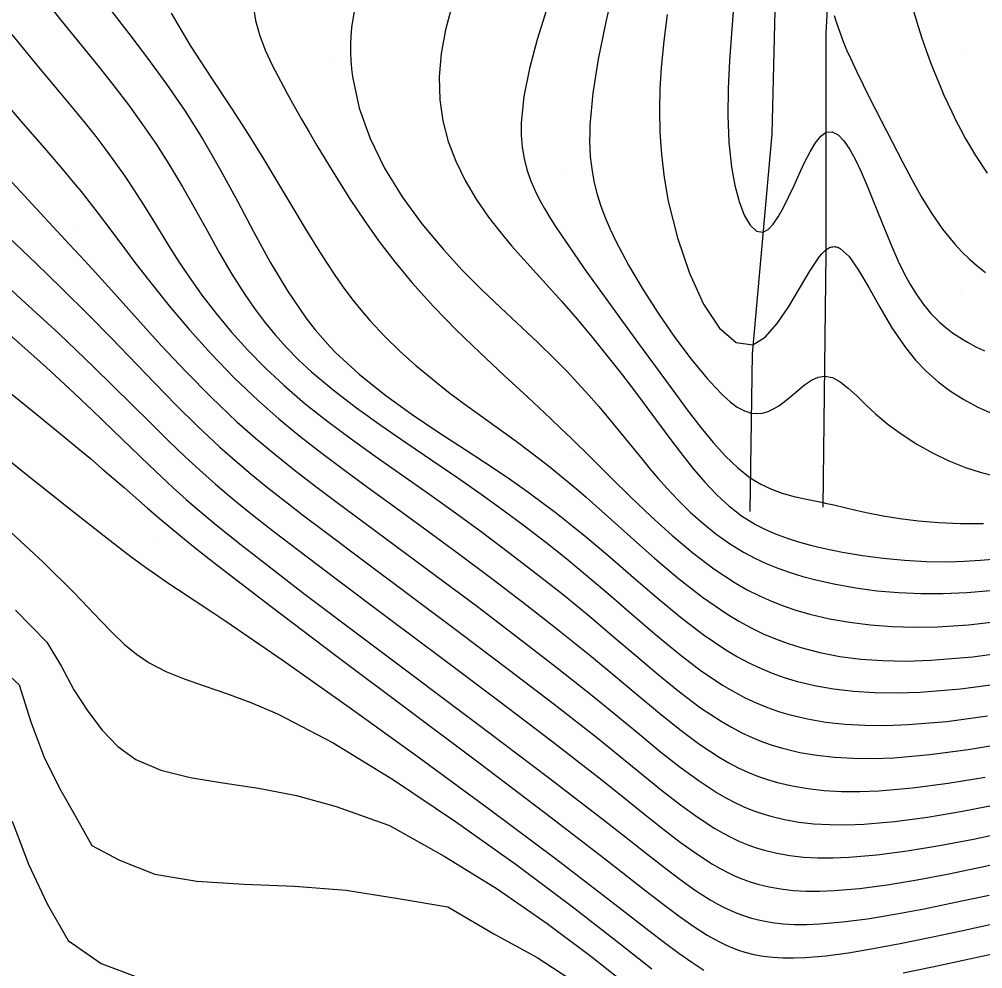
# Model space of a CAD drawing. Extents: x 2356077 to 2359823, y 225951 to 227822.
# Drawn here: x 2356612.4 to 2356687.5, y 227567.9 to 227641.9 of the extents above; entities that cross this region are included whole.
import ezdxf

# ---------------------------------------------------------------- set-up
doc = ezdxf.new("R2010")
doc.units = 0
for name, color, linetype in [('DTM Contours Major', 7, 'Continuous'), ('DTM Contours Minor', 7, 'Continuous'), ('PH Exist DTM Breakline', 7, 'Continuous'), ('PH Exist DTM Point', 7, 'Continuous')]:
    doc.layers.add(name, color=color, linetype=linetype)

msp = doc.modelspace()

# ---------------------------------------------------------------- linework, layer by layer
at = {"layer": 'DTM Contours Major'}
for points in [[(2356630.666, 227643.007), (2356630.851, 227641.819), (2356631.186, 227640.642), (2356631.641, 227639.469), (2356632.188, 227638.295), (2356632.795, 227637.113), (2356633.32, 227636.136), (2356633.867, 227635.147), (2356634.437, 227634.142), (2356635.03, 227633.12), (2356635.647, 227632.076), (2356636.289, 227631.007), (2356637.238, 227629.46), (2356638.246, 227627.872), (2356639.321, 227626.259), (2356640.471, 227624.633), (2356641.705, 227623.008), (2356643.031, 227621.4), (2356644.728, 227619.525), (2356646.523, 227617.693), (2356648.375, 227615.905), (2356650.241, 227614.16), (2356652.079, 227612.461), (2356653.847, 227610.807), (2356654.662, 227610.026), (2356655.458, 227609.253), (2356657.012, 227607.72), (2356658.557, 227606.186), (2356660.108, 227604.663), (2356661.691, 227603.155), (2356663.301, 227601.696), (2356664.933, 227600.323), (2356666.58, 227599.073), (2356668.237, 227597.981), (2356669.179, 227597.445), (2356670.127, 227596.967), (2356671.086, 227596.542), (2356672.059, 227596.166), (2356673.052, 227595.835), (2356674.069, 227595.543), (2356675.586, 227595.186), (2356677.162, 227594.904), (2356678.796, 227594.698), (2356680.488, 227594.571), (2356682.237, 227594.524), (2356684.044, 227594.558), (2356686.428, 227594.719), (2356688.875, 227594.994)], [(2356662.951, 227642.29), (2356662.683, 227640.248), (2356662.479, 227638.146), (2356662.38, 227636.508), (2356662.342, 227634.833), (2356662.377, 227633.121), (2356662.494, 227631.37), (2356662.707, 227629.579), (2356663.026, 227627.749), (2356663.735, 227624.884), (2356664.671, 227622.135), (2356665.78, 227619.714), (2356667.011, 227617.835), (2356668.311, 227616.71), (2356669.629, 227616.552), (2356670.59, 227617.142), (2356671.523, 227618.199), (2356672.422, 227619.54), (2356674.08, 227622.338), (2356674.824, 227623.428), (2356675, 227623.637), (2356675.172, 227623.816), (2356675.256, 227623.892), (2356675.34, 227623.96), (2356675.429, 227624.024), (2356675.517, 227624.077), (2356675.605, 227624.12), (2356675.691, 227624.153), (2356675.777, 227624.176), (2356675.862, 227624.19), (2356675.955, 227624.195), (2356676.048, 227624.189), (2356676.14, 227624.172), (2356676.232, 227624.145), (2356676.324, 227624.108), (2356676.416, 227624.062), (2356677.126, 227623.423), (2356677.865, 227622.365), (2356678.652, 227621.007), (2356679.508, 227619.467), (2356680.453, 227617.867), (2356681.506, 227616.324), (2356682.296, 227615.346), (2356683.15, 227614.471), (2356684.061, 227613.662), (2356685.03, 227612.929), (2356686.058, 227612.269), (2356687.144, 227611.679), (2356688.968, 227610.886)], [(2356611.347, 227635.418), (2356612.914, 227633.584), (2356614.403, 227631.865), (2356615.775, 227630.27), (2356616.29, 227629.659), (2356616.783, 227629.065), (2356617.258, 227628.485), (2356617.716, 227627.914), (2356618.163, 227627.348), (2356618.6, 227626.783), (2356619.496, 227625.595), (2356620.885, 227623.729), (2356621.38, 227623.071), (2356622.691, 227621.372), (2356624.14, 227619.573), (2356625.714, 227617.713), (2356627.403, 227615.832), (2356629.196, 227613.97), (2356631.081, 227612.167), (2356632.675, 227610.766), (2356634.323, 227609.412), (2356636.025, 227608.085), (2356637.782, 227606.768), (2356639.594, 227605.44), (2356641.462, 227604.084), (2356644.059, 227602.19), (2356646.714, 227600.233), (2356649.383, 227598.236), (2356652.022, 227596.224), (2356654.587, 227594.219), (2356657.036, 227592.246), (2356658.89, 227590.703), (2356660.652, 227589.221), (2356662.332, 227587.824), (2356663.941, 227586.538), (2356665.489, 227585.388), (2356666.988, 227584.399), (2356667.741, 227583.962), (2356668.488, 227583.572), (2356669.236, 227583.225), (2356669.989, 227582.919), (2356670.753, 227582.652), (2356671.533, 227582.419), (2356672.697, 227582.143), (2356673.913, 227581.935), (2356675.188, 227581.793), (2356676.53, 227581.718), (2356677.947, 227581.709), (2356679.444, 227581.766), (2356682.054, 227581.99), (2356684.838, 227582.358), (2356687.735, 227582.844)], [(2356610.768, 227613.542), (2356613.522, 227611.353), (2356615.954, 227609.38), (2356617.02, 227608.495), (2356618.002, 227607.666), (2356618.917, 227606.882), (2356620.61, 227605.409), (2356622.438, 227603.813), (2356623.512, 227602.892), (2356624.09, 227602.407), (2356625.164, 227601.523), (2356626.155, 227600.725), (2356627.257, 227599.854), (2356627.853, 227599.387), (2356632.078, 227596.139), (2356637.123, 227592.324), (2356648.182, 227584.014), (2356653.452, 227580.03), (2356658.053, 227576.499), (2356661.271, 227573.981), (2356662.642, 227572.92), (2356663.883, 227571.988), (2356665.016, 227571.186), (2356666.061, 227570.513), (2356666.569, 227570.218), (2356667.064, 227569.955), (2356667.55, 227569.722), (2356668.031, 227569.517), (2356668.51, 227569.339), (2356668.992, 227569.186), (2356669.699, 227569.006), (2356670.428, 227568.873), (2356671.187, 227568.785), (2356671.983, 227568.74), (2356672.826, 227568.736), (2356673.722, 227568.773), (2356675.308, 227568.912), (2356677.063, 227569.144), (2356678.991, 227569.461), (2356681.098, 227569.856), (2356683.389, 227570.32), (2356685.869, 227570.847), (2356690.339, 227571.833)], [(2356611.889, 227579.39), (2356613.153, 227576.042), (2356614.613, 227572.955), (2356616.247, 227570.092), (2356618.831, 227568.314), (2356622.499, 227566.924)]]:
    msp.add_lwpolyline(points, dxfattribs=at)
at = {"layer": 'DTM Contours Minor'}
for points in [[(2356618.294, 227644.315), (2356620.988, 227640.825), (2356622.442, 227638.903), (2356623.916, 227636.875), (2356625.372, 227634.749), (2356626.772, 227632.534), (2356628.139, 227630.154), (2356629.441, 227627.737), (2356630.718, 227625.331), (2356632.008, 227622.983), (2356633.348, 227620.742), (2356634.777, 227618.657), (2356635.14, 227618.181), (2356635.512, 227617.716), (2356635.892, 227617.262), (2356636.283, 227616.817), (2356636.683, 227616.381), (2356637.094, 227615.954), (2356638.925, 227614.253), (2356640.909, 227612.661), (2356642.996, 227611.157), (2356645.135, 227609.718), (2356647.277, 227608.322), (2356649.369, 227606.948), (2356650.645, 227606.082), (2356651.889, 227605.209), (2356653.107, 227604.323), (2356654.307, 227603.417), (2356655.497, 227602.486), (2356656.682, 227601.522), (2356658.504, 227599.979), (2356660.328, 227598.398), (2356662.148, 227596.832), (2356663.958, 227595.335), (2356665.752, 227593.958), (2356667.524, 227592.755), (2356668.422, 227592.222), (2356669.318, 227591.745), (2356670.219, 227591.321), (2356671.131, 227590.945), (2356672.058, 227590.615), (2356673.008, 227590.327), (2356674.428, 227589.98), (2356675.913, 227589.713), (2356677.471, 227589.527), (2356679.109, 227589.422), (2356680.833, 227589.398), (2356682.651, 227589.455), (2356685.801, 227589.716), (2356689.121, 227590.154)], [(2356638.833, 227644.294), (2356638.341, 227641.294), (2356638.291, 227640.634), (2356638.265, 227639.982), (2356638.264, 227639.337), (2356638.288, 227638.697), (2356638.337, 227638.062), (2356638.411, 227637.43), (2356638.932, 227634.999), (2356639.787, 227632.621), (2356640.923, 227630.313), (2356642.289, 227628.09), (2356643.832, 227625.969), (2356645.5, 227623.967), (2356646.973, 227622.372), (2356648.472, 227620.861), (2356649.969, 227619.423), (2356652.856, 227616.718), (2356654.191, 227615.426), (2356655.118, 227614.485), (2356655.992, 227613.556), (2356656.82, 227612.639), (2356657.61, 227611.732), (2356658.368, 227610.834), (2356659.1, 227609.944), (2356660.982, 227607.619), (2356661.611, 227606.859), (2356662.251, 227606.108), (2356662.909, 227605.367), (2356663.801, 227604.42), (2356664.735, 227603.504), (2356665.711, 227602.628), (2356666.731, 227601.805), (2356667.794, 227601.047), (2356668.901, 227600.363), (2356669.766, 227599.903), (2356670.658, 227599.489), (2356671.578, 227599.116), (2356672.529, 227598.781), (2356673.511, 227598.48), (2356674.527, 227598.21), (2356676.053, 227597.868), (2356677.643, 227597.586), (2356679.287, 227597.367), (2356680.979, 227597.218), (2356682.707, 227597.141), (2356684.463, 227597.141), (2356686.292, 227597.223), (2356688.139, 227597.382)], [(2356658.762, 227644.391), (2356658.129, 227641.582), (2356657.576, 227638.812), (2356657.157, 227636.152), (2356656.927, 227633.674), (2356656.905, 227633.038), (2356656.901, 227632.419), (2356656.917, 227631.816), (2356656.953, 227631.225), (2356657.009, 227630.645), (2356657.088, 227630.075), (2356657.262, 227629.162), (2356657.493, 227628.261), (2356657.779, 227627.364), (2356658.118, 227626.463), (2356658.509, 227625.551), (2356658.95, 227624.621), (2356659.937, 227622.749), (2356661.062, 227620.836), (2356662.281, 227618.939), (2356663.55, 227617.114), (2356664.825, 227615.421), (2356666.063, 227613.915), (2356666.677, 227613.228), (2356667.272, 227612.619), (2356667.848, 227612.101), (2356668.41, 227611.686), (2356668.957, 227611.387), (2356669.493, 227611.215), (2356669.936, 227611.176), (2356670.373, 227611.225), (2356670.804, 227611.352), (2356671.229, 227611.546), (2356671.648, 227611.796), (2356672.063, 227612.092), (2356672.6, 227612.53), (2356673.131, 227612.985), (2356673.657, 227613.414), (2356674.18, 227613.773), (2356674.702, 227614.02), (2356675.224, 227614.11), (2356675.816, 227613.988), (2356676.421, 227613.659), (2356677.05, 227613.166), (2356677.713, 227612.556), (2356678.422, 227611.873), (2356679.186, 227611.163), (2356680.177, 227610.335), (2356681.252, 227609.544), (2356682.401, 227608.802), (2356683.616, 227608.119), (2356684.886, 227607.507), (2356686.203, 227606.978), (2356687.341, 227606.604), (2356688.506, 227606.297)], [(2356614.803, 227642.967), (2356615.694, 227641.857), (2356617.539, 227639.601), (2356618.676, 227638.193), (2356619.815, 227636.746), (2356620.945, 227635.259), (2356622.054, 227633.732), (2356623.13, 227632.166), (2356624.161, 227630.56), (2356625.177, 227628.853), (2356626.151, 227627.127), (2356627.103, 227625.402), (2356628.052, 227623.7), (2356629.017, 227622.045), (2356630.02, 227620.457), (2356630.773, 227619.369), (2356631.561, 227618.322), (2356632.393, 227617.311), (2356633.275, 227616.331), (2356634.213, 227615.376), (2356635.215, 227614.442), (2356636.904, 227613.021), (2356638.728, 227611.627), (2356640.655, 227610.249), (2356642.651, 227608.879), (2356644.68, 227607.507), (2356646.71, 227606.122), (2356648.44, 227604.909), (2356650.145, 227603.678), (2356651.826, 227602.425), (2356653.484, 227601.148), (2356655.119, 227599.845), (2356656.733, 227598.514), (2356658.569, 227596.945), (2356660.377, 227595.377), (2356662.155, 227593.854), (2356663.905, 227592.417), (2356665.626, 227591.109), (2356667.318, 227589.974), (2356668.173, 227589.472), (2356669.026, 227589.023), (2356669.883, 227588.624), (2356670.749, 227588.272), (2356671.631, 227587.964), (2356672.534, 227587.695), (2356673.884, 227587.375), (2356675.297, 227587.131), (2356676.78, 227586.965), (2356678.34, 227586.875), (2356679.985, 227586.862), (2356681.721, 227586.925), (2356684.733, 227587.184), (2356687.906, 227587.607)], [(2356646.148, 227642.953), (2356645.67, 227641.099), (2356645.337, 227639.257), (2356645.177, 227637.438), (2356645.217, 227635.654), (2356645.458, 227634.005), (2356645.884, 227632.402), (2356646.475, 227630.848), (2356647.208, 227629.345), (2356648.064, 227627.896), (2356649.021, 227626.504), (2356649.896, 227625.37), (2356650.817, 227624.267), (2356651.774, 227623.181), (2356653.747, 227621.015), (2356654.741, 227619.91), (2356655.93, 227618.536), (2356657.101, 227617.129), (2356658.249, 227615.703), (2356659.371, 227614.269), (2356660.462, 227612.842), (2356661.52, 227611.434), (2356663.309, 227609.034), (2356664.175, 227607.902), (2356665.031, 227606.833), (2356665.882, 227605.838), (2356666.736, 227604.93), (2356667.227, 227604.455), (2356667.724, 227604.011), (2356668.23, 227603.598), (2356668.747, 227603.215), (2356669.279, 227602.86), (2356669.828, 227602.533), (2356670.609, 227602.131), (2356671.428, 227601.773), (2356672.287, 227601.454), (2356673.186, 227601.169), (2356674.125, 227600.913), (2356675.107, 227600.679), (2356676.596, 227600.375), (2356678.158, 227600.113), (2356679.779, 227599.901), (2356681.442, 227599.746), (2356683.134, 227599.655), (2356684.839, 227599.633), (2356686.098, 227599.666), (2356687.363, 227599.738), (2356688.639, 227599.847)], [(2356668.114, 227642.878), (2356667.946, 227640.809), (2356667.799, 227638.676), (2356667.701, 227636.524), (2356667.676, 227634.396), (2356667.75, 227632.337), (2356667.949, 227630.39), (2356668.206, 227628.971), (2356668.543, 227627.706), (2356668.946, 227626.652), (2356669.401, 227625.866), (2356669.894, 227625.404), (2356670.411, 227625.324), (2356670.804, 227625.536), (2356671.2, 227625.951), (2356671.6, 227626.533), (2356672.002, 227627.244), (2356672.403, 227628.047), (2356672.803, 227628.904), (2356673.23, 227629.841), (2356673.655, 227630.748), (2356674.078, 227631.578), (2356674.499, 227632.281), (2356674.921, 227632.81), (2356675.342, 227633.115), (2356675.801, 227633.155), (2356676.258, 227632.918), (2356676.714, 227632.445), (2356677.167, 227631.779), (2356677.614, 227630.962), (2356678.056, 227630.036), (2356678.533, 227628.936), (2356679.005, 227627.78), (2356679.958, 227625.392), (2356680.449, 227624.208), (2356680.956, 227623.063), (2356681.398, 227622.151), (2356681.864, 227621.284), (2356682.364, 227620.465), (2356682.908, 227619.695), (2356683.505, 227618.976), (2356684.164, 227618.309), (2356684.656, 227617.884), (2356685.183, 227617.482), (2356685.747, 227617.101), (2356686.351, 227616.74), (2356686.996, 227616.395), (2356687.685, 227616.065)], [(2356682.036, 227642.915), (2356682.402, 227641.703), (2356682.775, 227640.54), (2356683.004, 227639.863), (2356683.238, 227639.202), (2356683.477, 227638.554), (2356683.723, 227637.915), (2356683.977, 227637.281), (2356684.24, 227636.648), (2356684.518, 227636.004), (2356684.81, 227635.354), (2356685.119, 227634.697), (2356685.447, 227634.031), (2356685.797, 227633.353), (2356686.174, 227632.66), (2356686.966, 227631.309), (2356687.873, 227629.931)], [(2356624.295, 227642.409), (2356625.765, 227639.892), (2356627.382, 227637.401), (2356629.012, 227634.947), (2356630.275, 227632.972), (2356631.467, 227631.039), (2356632.599, 227629.16), (2356633.681, 227627.347), (2356634.725, 227625.611), (2356635.74, 227623.966), (2356636.389, 227622.952), (2356637.038, 227621.978), (2356637.694, 227621.039), (2356638.366, 227620.134), (2356639.06, 227619.259), (2356639.784, 227618.41), (2356640.911, 227617.205), (2356642.103, 227616.049), (2356643.344, 227614.941), (2356644.618, 227613.878), (2356645.909, 227612.861), (2356647.2, 227611.888), (2356648.201, 227611.156), (2356651.165, 227609.022), (2356652.144, 227608.301), (2356653.123, 227607.558), (2356653.695, 227607.111), (2356654.269, 227606.651), (2356654.848, 227606.177), (2356655.434, 227605.688), (2356656.03, 227605.181), (2356656.637, 227604.654), (2356658.338, 227603.14), (2356660.118, 227601.538), (2356661.954, 227599.913), (2356663.825, 227598.332), (2356665.708, 227596.861), (2356667.581, 227595.565), (2356668.53, 227594.99), (2356669.477, 227594.474), (2356670.427, 227594.014), (2356671.386, 227593.606), (2356672.36, 227593.246), (2356673.356, 227592.93), (2356674.841, 227592.547), (2356676.393, 227592.249), (2356678.024, 227592.039), (2356679.742, 227591.917), (2356681.56, 227591.885), (2356683.488, 227591.945), (2356686.776, 227592.225), (2356690.304, 227592.71)], [(2356653.546, 227642.653), (2356652.815, 227640.355), (2356652.2, 227638.084), (2356651.762, 227635.898), (2356651.56, 227633.854), (2356651.566, 227632.883), (2356651.646, 227631.956), (2356651.797, 227631.066), (2356652.017, 227630.206), (2356652.302, 227629.369), (2356652.649, 227628.548), (2356652.99, 227627.858), (2356653.37, 227627.168), (2356653.789, 227626.471), (2356654.242, 227625.761), (2356654.729, 227625.031), (2356655.247, 227624.275), (2356656.485, 227622.501), (2356657.827, 227620.611), (2356659.242, 227618.647), (2356660.695, 227616.65), (2356662.153, 227614.663), (2356663.583, 227612.726), (2356664.585, 227611.381), (2356665.563, 227610.107), (2356666.527, 227608.928), (2356667.484, 227607.864), (2356668.444, 227606.94), (2356669.414, 227606.177), (2356670.243, 227605.672), (2356671.078, 227605.277), (2356671.913, 227604.972), (2356672.739, 227604.736), (2356673.551, 227604.549), (2356675.104, 227604.238), (2356675.245, 227604.208), (2356675.939, 227604.053), (2356677.642, 227603.648), (2356678.578, 227603.44), (2356679.769, 227603.205), (2356681.086, 227602.99), (2356682.529, 227602.808), (2356684.096, 227602.675), (2356685.787, 227602.605), (2356687.601, 227602.613)], [(2356675.962, 227642.21), (2356676.112, 227641.737), (2356676.264, 227641.285), (2356676.42, 227640.845), (2356676.666, 227640.198), (2356676.932, 227639.548), (2356677.224, 227638.882), (2356677.69, 227637.878), (2356678.209, 227636.815), (2356678.773, 227635.696), (2356681.314, 227630.751), (2356682.01, 227629.428), (2356682.747, 227628.109), (2356683.543, 227626.815), (2356684.413, 227625.565), (2356685.373, 227624.379), (2356685.912, 227623.795), (2356686.485, 227623.234), (2356687.094, 227622.695), (2356687.746, 227622.179)], [(2356611.876, 227640.734), (2356613.11, 227639.204), (2356614.344, 227637.718), (2356615.557, 227636.274), (2356616.727, 227634.868), (2356617.584, 227633.813), (2356618.406, 227632.773), (2356619.195, 227631.742), (2356619.953, 227630.713), (2356620.682, 227629.681), (2356621.383, 227628.638), (2356622.086, 227627.54), (2356622.776, 227626.427), (2356624.166, 227624.162), (2356624.893, 227623.014), (2356625.659, 227621.858), (2356626.682, 227620.415), (2356627.788, 227618.971), (2356628.979, 227617.535), (2356630.257, 227616.115), (2356631.625, 227614.72), (2356633.084, 227613.358), (2356634.739, 227611.949), (2356636.485, 227610.573), (2356638.308, 227609.217), (2356640.192, 227607.865), (2356644.088, 227605.122), (2356646.259, 227603.57), (2356648.435, 227601.98), (2356650.599, 227600.361), (2356652.735, 227598.72), (2356654.828, 227597.064), (2356656.861, 227595.401), (2356658.712, 227593.837), (2356660.501, 227592.306), (2356662.234, 227590.842), (2356663.915, 227589.478), (2356665.552, 227588.249), (2356667.148, 227587.186), (2356667.953, 227586.717), (2356668.754, 227586.298), (2356669.557, 227585.925), (2356670.368, 227585.596), (2356671.193, 227585.308), (2356672.036, 227585.058), (2356673.295, 227584.76), (2356674.612, 227584.534), (2356675.995, 227584.381), (2356677.45, 227584.3), (2356678.984, 227584.29), (2356680.606, 227584.35), (2356683.425, 227584.594), (2356686.413, 227584.991), (2356689.488, 227585.51)], [(2356611.258, 227629.873), (2356612.82, 227628.172), (2356616.345, 227624.397), (2356617.227, 227623.445), (2356618.12, 227622.471), (2356619.858, 227620.544), (2356621.657, 227618.538), (2356623.514, 227616.494), (2356625.427, 227614.452), (2356627.395, 227612.452), (2356629.413, 227610.535), (2356630.865, 227609.251), (2356632.351, 227608.008), (2356633.881, 227606.786), (2356635.465, 227605.565), (2356637.113, 227604.326), (2356644.956, 227598.511), (2356648.146, 227596.126), (2356651.31, 227593.729), (2356654.366, 227591.367), (2356657.23, 227589.089), (2356659.076, 227587.577), (2356660.804, 227586.147), (2356662.427, 227584.818), (2356663.962, 227583.608), (2356665.423, 227582.534), (2356666.826, 227581.615), (2356667.526, 227581.21), (2356668.22, 227580.848), (2356668.912, 227580.526), (2356669.608, 227580.242), (2356670.312, 227579.994), (2356671.029, 227579.779), (2356672.097, 227579.523), (2356673.211, 227579.331), (2356674.378, 227579.201), (2356675.606, 227579.133), (2356676.902, 227579.125), (2356678.274, 227579.176), (2356680.67, 227579.381), (2356683.245, 227579.72), (2356685.954, 227580.172), (2356688.757, 227580.715)], [(2356611.63, 227624.914), (2356613.728, 227622.903), (2356615.82, 227620.881), (2356617.867, 227618.858), (2356619.627, 227617.064), (2356623.012, 227613.545), (2356624.677, 227611.841), (2356626.348, 227610.188), (2356628.045, 227608.597), (2356629.267, 227607.517), (2356630.524, 227606.455), (2356631.828, 227605.396), (2356633.193, 227604.322), (2356634.63, 227603.217), (2356636.153, 227602.062), (2356639.497, 227599.553), (2356646.837, 227594.069), (2356650.559, 227591.262), (2356654.134, 227588.524), (2356657.425, 227585.939), (2356659.253, 227584.462), (2356660.942, 227583.087), (2356662.508, 227581.824), (2356663.97, 227580.687), (2356665.347, 227579.686), (2356666.656, 227578.834), (2356667.305, 227578.458), (2356667.947, 227578.123), (2356668.585, 227577.825), (2356669.224, 227577.562), (2356669.869, 227577.333), (2356670.525, 227577.135), (2356671.498, 227576.9), (2356672.511, 227576.723), (2356673.571, 227576.605), (2356674.686, 227576.542), (2356675.863, 227576.535), (2356677.11, 227576.583), (2356679.296, 227576.77), (2356681.66, 227577.08), (2356684.177, 227577.497), (2356686.819, 227578.004), (2356689.562, 227578.583)], [(2356609.602, 227622.845), (2356612.596, 227620.114), (2356615.516, 227617.413), (2356618.242, 227614.826), (2356619.801, 227613.302), (2356622.666, 227610.453), (2356624.028, 227609.111), (2356625.381, 227607.813), (2356626.754, 227606.55), (2356627.748, 227605.677), (2356628.777, 227604.804), (2356629.853, 227603.92), (2356630.988, 227603.011), (2356632.194, 227602.067), (2356633.481, 227601.073), (2356637.153, 227598.283), (2356641.234, 227595.219), (2356645.524, 227592.009), (2356649.822, 227588.78), (2356653.929, 227585.659), (2356657.642, 227582.774), (2356659.437, 227581.345), (2356661.075, 227580.031), (2356662.578, 227578.838), (2356663.966, 227577.773), (2356665.258, 227576.843), (2356666.474, 227576.056), (2356667.075, 227575.709), (2356667.665, 227575.399), (2356668.251, 227575.125), (2356668.834, 227574.883), (2356669.422, 227574.672), (2356670.017, 227574.49), (2356670.898, 227574.274), (2356671.813, 227574.113), (2356672.769, 227574.005), (2356673.773, 227573.949), (2356674.835, 227573.943), (2356675.961, 227573.987), (2356677.94, 227574.157), (2356680.096, 227574.439), (2356682.416, 227574.822), (2356684.886, 227575.29), (2356687.494, 227575.832), (2356690.225, 227576.434)], [(2356610.683, 227618.215), (2356612.637, 227616.501), (2356614.538, 227614.79), (2356616.368, 227613.106), (2356618.109, 227611.468), (2356619.744, 227609.899), (2356622.561, 227607.155), (2356623.492, 227606.267), (2356624.45, 227605.378), (2356625.454, 227604.478), (2356626.199, 227603.832), (2356626.983, 227603.17), (2356627.812, 227602.485), (2356628.693, 227601.772), (2356629.633, 227601.024), (2356630.638, 227600.235), (2356634.631, 227597.164), (2356639.212, 227593.705), (2356649.025, 227586.349), (2356653.702, 227582.814), (2356657.855, 227579.618), (2356659.606, 227578.241), (2356661.19, 227576.989), (2356662.628, 227575.864), (2356663.942, 227574.869), (2356665.152, 227574.007), (2356666.281, 227573.28), (2356666.834, 227572.96), (2356667.376, 227572.675), (2356667.91, 227572.423), (2356668.441, 227572.201), (2356668.973, 227572.007), (2356669.51, 227571.841), (2356670.302, 227571.644), (2356671.122, 227571.498), (2356671.977, 227571.4), (2356672.875, 227571.35), (2356673.825, 227571.346), (2356674.833, 227571.385), (2356676.61, 227571.539), (2356678.561, 227571.795), (2356680.682, 227572.144), (2356682.969, 227572.574), (2356685.42, 227573.077), (2356688.031, 227573.641)], [(2356609.298, 227609.415), (2356612.854, 227606.559), (2356616.139, 227603.942), (2356619.068, 227601.64), (2356620.473, 227600.555), (2356621.146, 227600.045), (2356621.81, 227599.551), (2356622.472, 227599.069), (2356623.141, 227598.596), (2356623.945, 227598.044), (2356624.776, 227597.487), (2356627.523, 227595.682), (2356628.552, 227594.998), (2356633.021, 227591.938), (2356638.168, 227588.298), (2356643.647, 227584.337), (2356649.115, 227580.315), (2356654.227, 227576.489), (2356658.639, 227573.12), (2356661.508, 227570.887), (2356662.734, 227569.943), (2356663.845, 227569.113), (2356664.86, 227568.397), (2356665.797, 227567.793)], [(2356611.48, 227602.211), (2356614.297, 227599.594), (2356616.716, 227597.207), (2356617.803, 227596.068), (2356618.793, 227595.014), (2356619.725, 227594.05), (2356620.639, 227593.18), (2356621.573, 227592.409), (2356622.566, 227591.741), (2356623.855, 227591.081), (2356625.287, 227590.506), (2356626.868, 227589.951), (2356628.604, 227589.351), (2356630.503, 227588.641), (2356632.569, 227587.757), (2356636.898, 227585.498), (2356641.604, 227582.628), (2356646.44, 227579.387), (2356651.162, 227576.014), (2356655.525, 227572.75), (2356659.283, 227569.834), (2356661.749, 227567.878)], [(2356612.152, 227595.849), (2356614.586, 227593.357), (2356615.732, 227591.461), (2356616.701, 227589.632), (2356617.798, 227587.984), (2356618.915, 227586.503), (2356620.132, 227585.233), (2356621.53, 227584.221), (2356623.488, 227583.38), (2356625.761, 227582.816), (2356628.307, 227582.391), (2356631.081, 227581.965), (2356634.039, 227581.399), (2356637.136, 227580.553), (2356641.312, 227579.057), (2356645.566, 227576.66), (2356649.693, 227574.115), (2356653.581, 227571.43), (2356657.097, 227568.8), (2356660.107, 227566.417)], [(2356609.968, 227592.281), (2356612.446, 227590.04), (2356613.339, 227587.156), (2356614.367, 227584.436), (2356615.567, 227581.974), (2356616.862, 227579.736), (2356618.089, 227577.491), (2356620.244, 227576.361), (2356623.003, 227575.275), (2356626.287, 227574.722), (2356629.96, 227574.479), (2356633.887, 227574.321), (2356637.933, 227574.025), (2356641.963, 227573.366), (2356645.837, 227572.723), (2356649.425, 227570.621), (2356652.804, 227568.758), (2356655.88, 227566.761)], [(2356681.33, 227567.574), (2356683.628, 227568.054), (2356688.418, 227569.09)]]:
    msp.add_lwpolyline(points, dxfattribs=at)
at = {"layer": 'PH Exist DTM Breakline'}
for points in [[(2356646.348, 227775.566), (2356645.765, 227764.983), (2356647.573, 227754.253), (2356653.011, 227740.06), (2356658.086, 227727.41), (2356663, 227715.917), (2356666.755, 227701.673), (2356670.375, 227690.08), (2356672.341, 227676.37), (2356671.689, 227662.639), (2356671.468, 227647.955), (2356671.096, 227633), (2356669.566, 227615.85), (2356669.373, 227603.54)], [(2356675.1, 227603.893), (2356675.34, 227623.686), (2356675.345, 227640.819), (2356676.309, 227659.315), (2356677.012, 227675.476), (2356676.236, 227688.525), (2356672.925, 227701.151), (2356668.602, 227715.73), (2356663.15, 227731.19), (2356657.561, 227747.37), (2356654.436, 227757.656), (2356654.35, 227764.463), (2356654.451, 227772.649)]]:
    msp.add_lwpolyline(points, dxfattribs=at)
at = {"layer": 'PH Exist DTM Point'}
for p, q in [((2356636.731, 227638.939), (2356636.731, 227638.939)), ((2356686.048, 227639.075), (2356686.048, 227639.075)), ((2356655.068, 227629.924), (2356655.068, 227629.924)), ((2356617.096, 227625.845), (2356617.096, 227625.845)), ((2356685.848, 227620.611), (2356685.848, 227620.611)), ((2356635.882, 227616.727), (2356635.882, 227616.727)), ((2356655.37, 227607.93), (2356655.37, 227607.93)), ((2356686.986, 227602.26), (2356686.986, 227602.26)), ((2356623.154, 227601.097), (2356623.154, 227601.097))]:
    msp.add_line(p, q, dxfattribs=at)

doc.saveas('drawing.dxf')
